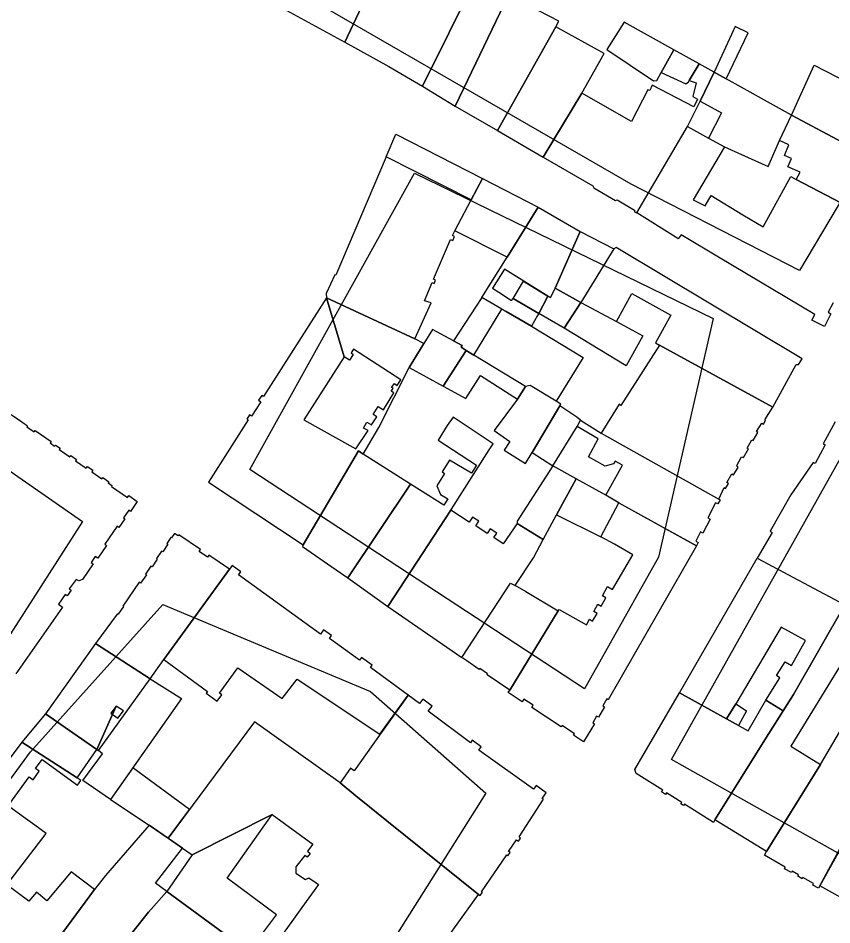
# Model space of a CAD drawing. Extents: x -293619 to -291580, y 30940 to 32770.
# Drawn here: x -291642.002 to -291637.787, y 30976.826 to 30981.52 of the extents above; entities that cross this region are included whole.
import ezdxf

# ---------------------------------------------------------------- set-up
doc = ezdxf.new("R2010")
doc.units = 0
doc.layers.add('RAMKA_I_OPISY', color=7, linetype='Continuous')

msp = doc.modelspace()

# ---------------------------------------------------------------- linework, layer by layer
at = {"layer": 'RAMKA_I_OPISY'}
for points in [[(-291640.1507, 30982.583), (-291639.4528, 30982.9811), (-291638.9763, 30983.011), (-291636.9455, 30981.9105), (-291637.9538, 30980.2134), (-291638.8271, 30980.6607), (-291641.3621, 30982.1235)], [(-291640.3087, 30981.3959), (-291640.0809, 30981.2704), (-291639.907, 30981.1674), (-291639.6327, 30981.7211), (-291639.604, 30981.779), (-291639.8965, 30981.9073), (-291639.9057, 30981.8893), (-291640.0509, 30981.947)], [(-291639.907, 30981.1674), (-291639.7387, 30981.0651), (-291639.4609, 30981.641), (-291639.6327, 30981.7211)], [(-291639.7387, 30981.0651), (-291639.5191, 30980.9385), (-291639.2164, 30981.4752), (-291639.2007, 30981.5044), (-291639.4609, 30981.641)], [(-291639.5191, 30980.9385), (-291639.2816, 30980.8003), (-291639.0817, 30981.1319), (-291638.9659, 30981.3364), (-291639.2164, 30981.4752)], [(-291638.6047, 30981.3559), (-291638.8626, 30981.499), (-291638.9521, 30981.3578), (-291638.7104, 30981.1947), (-291638.6933, 30981.1977), (-291638.6712, 30981.238)], [(-291638.3959, 30981.2401), (-291638.3336, 30981.2056), (-291638.2208, 30981.4433), (-291638.2869, 30981.4768)], [(-291638.4738, 30981.2842), (-291638.6047, 30981.3559), (-291638.6712, 30981.238), (-291638.5423, 30981.1806), (-291638.5302, 30981.1897), (-291638.5252, 30981.1977)], [(-291639.2816, 30980.8003), (-291639.0246, 30980.6526), (-291639.0205, 30980.6407), (-291638.9077, 30980.5752), (-291638.8996, 30980.5793), (-291638.8082, 30980.5257), (-291638.8082, 30980.5168), (-291638.7974, 30980.5119), (-291638.5344, 30980.9583), (-291638.4688, 30981.0898), (-291638.3959, 30981.2401), (-291638.4738, 30981.2842), (-291638.5252, 30981.1977), (-291638.4889, 30981.1856), (-291638.5071, 30981.1141), (-291638.4819, 30981.1), (-291638.502, 30981.0617), (-291638.7175, 30981.1735), (-291638.7295, 30981.1453), (-291638.7396, 30981.1483), (-291638.8241, 30980.9851), (-291639.0817, 30981.1319)], [(-291638.3437, 30980.8538), (-291638.1162, 30980.7519), (-291638.0588, 30980.8863), (-291637.9961, 30981.0183), (-291638.3959, 30981.2401), (-291638.4688, 30981.0898), (-291638.3591, 30981.0306), (-291638.4257, 30980.8987)], [(-291637.279, 30980.9664), (-291637.4123, 30980.7072), (-291637.9961, 30981.0183), (-291637.8792, 30981.2758), (-291637.7602, 30981.2169)], [(-291637.4123, 30980.7072), (-291637.4251, 30980.6818), (-291637.4372, 30980.6864), (-291637.4951, 30980.5725), (-291637.4843, 30980.5652), (-291637.5449, 30980.4613), (-291637.9715, 30980.684), (-291637.9511, 30980.7232), (-291638.0147, 30980.7509), (-291637.9962, 30980.7935), (-291638.0328, 30980.8094), (-291638.0088, 30980.8646), (-291638.0588, 30980.8863), (-291637.9961, 30981.0183)], [(-291640.0946, 30980.8018), (-291640.0444, 30980.9198), (-291639.5962, 30980.6899), (-291639.6554, 30980.5787)], [(-291640.0946, 30980.8018), (-291640.3552, 30980.1889), (-291640.3606, 30980.1916), (-291640.4058, 30980.0948), (-291640.4037, 30980.0718), (-291639.9468, 30979.8589), (-291639.8627, 30980.0454), (-291639.8973, 30980.0566), (-291639.8574, 30980.1507), (-291639.8466, 30980.1461), (-291639.8393, 30980.1633), (-291639.8503, 30980.168), (-291639.7626, 30980.3747), (-291639.7495, 30980.3691), (-291639.7409, 30980.3896), (-291639.7514, 30980.3941), (-291639.7396, 30980.4185), (-291639.6554, 30980.5787)], [(-291639.949, 30980.7176), (-291638.4011, 30979.9649), (-291638.6851, 30978.7294), (-291639.0686, 30978.0477), (-291640.8011, 30979.1838)], [(-291639.5962, 30980.6899), (-291639.3073, 30980.5422), (-291639.4693, 30980.2833), (-291639.7396, 30980.4185), (-291639.6554, 30980.5787)], [(-291639.3073, 30980.5422), (-291639.0911, 30980.4153), (-291639.2204, 30980.1224), (-291639.2434, 30980.074), (-291639.2586, 30980.0815), (-291639.4829, 30980.2199), (-291639.5442, 30980.1222), (-291639.5118, 30980.1014), (-291639.4455, 30980.0587), (-291639.4382, 30980.0681), (-291639.3054, 30979.9912), (-291639.311, 30979.981), (-291639.3427, 30979.9257), (-291639.4739, 30980.0007), (-291639.4955, 30980.0131), (-291639.6002, 30980.0734), (-291639.4693, 30980.2833)], [(-291639.0911, 30980.4153), (-291638.9158, 30980.325), (-291639.0871, 30980.0474), (-291639.2204, 30980.1224)], [(-291639.0871, 30980.0474), (-291638.9028, 30979.95), (-291638.8223, 30980.0944), (-291638.6203, 30979.9825), (-291638.7005, 30979.8389), (-291638.6802, 30979.8275), (-291638.0927, 30979.5067), (-291637.9709, 30979.7269), (-291637.959, 30979.7261), (-291637.9398, 30979.7561), (-291638.9042, 30980.3326), (-291638.9158, 30980.325)], [(-291643.5277, 30980.2063), (-291641.6674, 30978.914), (-291642.6899, 30977.3235), (-291644.7774, 30978.8004), (-291644.0816, 30979.6951)], [(-291639.3843, 30980.1591), (-291639.2586, 30980.0815), (-291639.3054, 30979.9912), (-291639.4382, 30980.0681)], [(-291639.2204, 30980.1224), (-291639.0871, 30980.0474), (-291639.1736, 30979.9152), (-291639.3054, 30979.9912), (-291639.2586, 30980.0815), (-291639.2434, 30980.074)], [(-291640.4037, 30980.0718), (-291640.7299, 30979.5608), (-291640.7396, 30979.567), (-291640.7559, 30979.5416), (-291640.7445, 30979.5343), (-291640.7924, 30979.4594), (-291640.8035, 30979.4664), (-291640.8173, 30979.4445), (-291640.8094, 30979.4396), (-291641.015, 30979.1177), (-291640.5248, 30978.7937), (-291640.2378, 30979.2803), (-291640.2137, 30979.263), (-291640.1338, 30979.4015), (-291639.9754, 30979.7117), (-291639.8994, 30979.8359), (-291639.9468, 30979.8589), (-291640.4037, 30980.0718), (-291640.3122, 30979.7658), (-291640.5219, 30979.4412), (-291640.2528, 30979.2895), (-291640.1892, 30979.3844), (-291640.2129, 30979.397), (-291640.1948, 30979.4282), (-291640.1709, 30979.4143), (-291640.1444, 30979.4564), (-291640.1631, 30979.4681), (-291640.1366, 30979.5099), (-291640.1095, 30979.4915), (-291640.0556, 30979.5801), (-291640.0694, 30979.5881), (-291640.0593, 30979.6029), (-291640.0678, 30979.6084), (-291640.0515, 30979.6283), (-291640.038, 30979.6187), (-291640.0196, 30979.6467), (-291640.2645, 30979.8056), (-291640.2767, 30979.7866), (-291640.2654, 30979.7793), (-291640.2853, 30979.7485), (-291640.3122, 30979.7658)], [(-291639.6002, 30980.0734), (-291639.746, 30979.8486), (-291639.7014, 30979.8254), (-291639.7071, 30979.8164), (-291639.6804, 30979.7994), (-291639.6414, 30979.7745), (-291639.4955, 30980.0131)], [(-291639.0871, 30980.0474), (-291638.9028, 30979.95), (-291638.822, 30979.9068), (-291638.7661, 30979.8755), (-291638.8095, 30979.7983), (-291638.8523, 30979.7196), (-291639.1736, 30979.9152)], [(-291639.4955, 30980.0131), (-291639.4739, 30980.0007), (-291639.3427, 30979.9257), (-291639.0746, 30979.7634), (-291639.2145, 30979.5373), (-291639.35, 30979.6184), (-291639.3738, 30979.6133), (-291639.6414, 30979.7745)], [(-291639.746, 30979.8486), (-291639.8553, 30979.9081), (-291639.8994, 30979.8359), (-291639.9754, 30979.7117), (-291639.7995, 30979.6152), (-291639.6804, 30979.7994), (-291639.7071, 30979.8164), (-291639.7014, 30979.8254)], [(-291639.6804, 30979.7994), (-291639.7995, 30979.6152), (-291639.6827, 30979.5511), (-291639.6064, 30979.6692), (-291639.4156, 30979.5474), (-291639.3738, 30979.6133), (-291639.6414, 30979.7745)], [(-291638.6802, 30979.8275), (-291638.8792, 30979.5154), (-291638.8888, 30979.5214), (-291638.9818, 30979.3709), (-291638.3718, 30979.0303), (-291638.344, 30979.0896), (-291638.3373, 30979.0857), (-291638.3226, 30979.111), (-291638.331, 30979.1159), (-291638.305, 30979.1604), (-291638.2964, 30979.1554), (-291638.2723, 30979.194), (-291638.2794, 30979.2048), (-291638.2541, 30979.2482), (-291638.2436, 30979.2448), (-291638.2185, 30979.2898), (-291638.226, 30979.2941), (-291638.2006, 30979.3376), (-291638.194, 30979.3336), (-291638.1707, 30979.3754), (-291638.1774, 30979.3796), (-291638.1499, 30979.4226), (-291638.1417, 30979.4179), (-291638.1302, 30979.4377), (-291638.1343, 30979.4404), (-291638.0927, 30979.5067)], [(-291639.3738, 30979.6133), (-291639.4156, 30979.5474), (-291639.5362, 30979.3844), (-291639.454, 30979.3288), (-291639.4846, 30979.2837), (-291639.3733, 30979.2136), (-291639.3387, 30979.2705), (-291639.1961, 30979.5126), (-291639.1907, 30979.5221), (-291639.2145, 30979.5373), (-291639.35, 30979.6184)], [(-291639.0893, 30979.4384), (-291639.1071, 30979.4537), (-291639.1961, 30979.5126), (-291639.3386, 30979.2706), (-291639.2327, 30979.2025), (-291639.1067, 30979.4054)], [(-291639.9687, 30979.1069), (-291640.2944, 30978.6229), (-291640.2569, 30978.596), (-291640.0861, 30978.4731), (-291639.7561, 30978.9784), (-291639.5611, 30979.2853), (-291639.5418, 30979.3157), (-291639.749, 30979.4539), (-291639.7785, 30979.4105), (-291639.8258, 30979.3352), (-291639.6274, 30979.2061), (-291639.6541, 30979.165), (-291639.7678, 30979.2324), (-291639.806, 30979.171), (-291639.7934, 30979.1631), (-291639.8331, 30979.0993), (-291639.8146, 30979.0531), (-291639.7765, 30979.031), (-291639.7963, 30978.9983), (-291639.9224, 30979.0777)], [(-291638.9818, 30979.3709), (-291638.3718, 30979.0303), (-291638.3651, 30979.0257), (-291638.3767, 30979.0054), (-291638.3898, 30979.0113), (-291638.4296, 30978.9322), (-291638.4171, 30978.9267), (-291638.4546, 30978.8534), (-291638.4665, 30978.8597), (-291638.4911, 30978.8126), (-291638.4795, 30978.8049), (-291638.4884, 30978.7874), (-291638.8881, 30979.0096), (-291638.957, 30979.0504), (-291638.8711, 30979.2053), (-291638.9094, 30979.2266), (-291638.9179, 30979.2122), (-291638.9605, 30979.2002), (-291639.0472, 30979.2496), (-291638.9979, 30979.3424), (-291639.1067, 30979.4054), (-291639.0893, 30979.4384)], [(-291637.6627, 30979.3826), (-291635.9119, 30978.3988), (-291636.8674, 30976.6986), (-291638.6181, 30977.6825)], [(-291640.2378, 30979.2803), (-291640.5248, 30978.7937), (-291640.5286, 30978.7847), (-291640.3535, 30978.6638), (-291640.2944, 30978.6229), (-291639.9687, 30979.1069), (-291640.2137, 30979.263)], [(-291639.2327, 30979.2025), (-291639.4171, 30978.9156), (-291639.4176, 30978.9031), (-291639.2825, 30978.8204), (-291639.2126, 30978.9486), (-291639.1114, 30979.1342)], [(-291638.957, 30979.0504), (-291639.1114, 30979.1342), (-291639.2126, 30978.9486), (-291638.9834, 30978.8347), (-291638.8898, 30979.0106)], [(-291639.4639, 30978.0289), (-291639.4553, 30978.0406), (-291639.2042, 30978.452), (-291639.1991, 30978.4582), (-291639.0579, 30978.3793), (-291639.042, 30978.4076), (-291639.0263, 30978.3974), (-291639.0024, 30978.4383), (-291639.02, 30978.4488), (-291638.9989, 30978.486), (-291638.9817, 30978.4763), (-291638.9572, 30978.5181), (-291638.9756, 30978.5286), (-291638.9489, 30978.5775), (-291638.9234, 30978.5625), (-291638.8185, 30978.7417), (-291638.9119, 30978.7965), (-291638.9834, 30978.8347), (-291638.8898, 30979.0106), (-291638.4884, 30978.7874), (-291638.9452, 30977.9912), (-291638.952, 30977.9951), (-291638.9726, 30977.9592), (-291638.964, 30977.9542), (-291638.9949, 30977.9002), (-291639.0053, 30977.9062), (-291639.0249, 30977.872), (-291639.0167, 30977.8673), (-291639.0729, 30977.7739), (-291639.1249, 30977.8082), (-291639.1202, 30977.8151), (-291639.1842, 30977.8574), (-291639.1885, 30977.8512), (-291639.3411, 30977.9518), (-291639.3337, 30977.9628), (-291639.3814, 30977.9944), (-291639.3906, 30977.9805)], [(-291639.7597, 30978.9728), (-291640.0861, 30978.4731), (-291640.0592, 30978.4546), (-291639.7036, 30978.2101), (-291639.4512, 30978.5956), (-291639.4266, 30978.5834), (-291639.3316, 30978.7254), (-291639.2825, 30978.8204), (-291639.4176, 30978.9031), (-291639.4885, 30978.798), (-291639.5372, 30978.8308), (-291639.5222, 30978.853), (-291639.5562, 30978.8759), (-291639.572, 30978.8525), (-291639.6313, 30978.8924), (-291639.6159, 30978.9153), (-291639.6478, 30978.9367), (-291639.6648, 30978.9099), (-291639.7097, 30978.9397)], [(-291640.9065, 30978.6668), (-291641.0139, 30978.7395), (-291641.0202, 30978.7299), (-291641.0631, 30978.7589), (-291641.0567, 30978.7685), (-291641.1689, 30978.8442), (-291641.1722, 30978.8393), (-291641.1914, 30978.8523), (-291641.2073, 30978.8288), (-291641.2103, 30978.8307), (-291641.2314, 30978.7996), (-291641.2265, 30978.7962), (-291641.2529, 30978.7571), (-291641.2582, 30978.7606), (-291641.2844, 30978.7219), (-291641.2807, 30978.7193), (-291641.3081, 30978.6786), (-291641.3142, 30978.6827), (-291641.3418, 30978.6419), (-291641.3371, 30978.6387), (-291641.3669, 30978.5947), (-291641.374, 30978.5994), (-291641.4592, 30978.4755), (-291641.4563, 30978.4736), (-291641.4839, 30978.4334), (-291641.4889, 30978.4341), (-291641.6004, 30978.2818), (-291641.3185, 30978.0992), (-291641.2461, 30978.1989)], [(-291638.1738, 30978.7241), (-291637.7202, 30978.482), (-291637.985, 30978.0189), (-291638.0394, 30977.9331), (-291638.1286, 30977.9882), (-291638.0562, 30978.1054), (-291638.0732, 30978.116), (-291638.0295, 30978.1875), (-291637.9966, 30978.1687), (-291637.9227, 30978.298), (-291638.0497, 30978.3678), (-291638.2849, 30977.9696), (-291638.3317, 30977.8917), (-291638.5764, 30978.027)], [(-291639.9806, 30978.0142), (-291640.1772, 30978.1579), (-291640.1683, 30978.1704), (-291640.2227, 30978.2101), (-291640.233, 30978.1961), (-291640.389, 30978.3091), (-291640.3788, 30978.3235), (-291640.4193, 30978.353), (-291640.4358, 30978.3305), (-291640.8597, 30978.6381), (-291640.8484, 30978.6538), (-291640.8925, 30978.686), (-291640.9065, 30978.6668), (-291641.2461, 30978.1989), (-291641.0199, 30978.0347), (-291641.027, 30978.0249), (-291640.9706, 30977.984), (-291640.9464, 30978.0173), (-291640.9581, 30978.0259), (-291640.8637, 30978.156), (-291640.6338, 30977.9978), (-291640.556, 30978.0973), (-291640.1277, 30977.8136)], [(-291639.4266, 30978.5834), (-291639.4165, 30978.5775), (-291639.3725, 30978.5515), (-291639.2042, 30978.452), (-291639.4553, 30978.0406), (-291639.5729, 30978.1208), (-291639.5703, 30978.1246), (-291639.6109, 30978.1524), (-291639.6135, 30978.1485), (-291639.6781, 30978.1927), (-291639.7036, 30978.2101), (-291639.4512, 30978.5956)], [(-291641.2522, 30978.4836), (-291640.1763, 30978.0335), (-291639.5798, 30977.5081), (-291640.5739, 30975.9318), (-291641.2129, 30976.1732), (-291642.4485, 30977.0252), (-291641.9372, 30977.7211)], [(-291638.1251, 30977.2049), (-291638.3921, 30977.3691), (-291638.1126, 30977.8161), (-291638.0394, 30977.9331), (-291637.985, 30978.0189), (-291637.7202, 30978.482), (-291637.6988, 30978.4706), (-291637.2246, 30978.1639), (-291637.3104, 30978.0227), (-291637.5549, 30978.1639), (-291637.6959, 30978.2442), (-291637.7279, 30978.1921), (-291637.9986, 30977.751), (-291637.8462, 30977.6553)], [(-291641.6004, 30978.2818), (-291641.8604, 30977.9183), (-291641.5946, 30977.7342), (-291641.4944, 30977.9583), (-291641.5214, 30977.9216), (-291641.4858, 30977.8956), (-291641.4566, 30977.9345), (-291641.4944, 30977.9583), (-291641.5946, 30977.7342), (-291641.5861, 30977.7284), (-291641.3185, 30978.0992)], [(-291641.3185, 30978.0992), (-291641.1554, 30977.9983), (-291641.5225, 30977.4749), (-291641.6661, 30977.5731), (-291641.5644, 30977.711), (-291641.5861, 30977.7284)], [(-291639.6167, 30976.9834), (-291639.6092, 30976.9774), (-291639.5967, 30976.9947), (-291639.6008, 30976.9974), (-291639.4707, 30977.1876), (-291639.4647, 30977.1835), (-291639.4536, 30977.1998), (-291639.4625, 30977.2058), (-291639.421, 30977.2664), (-291639.4101, 30977.259), (-291639.4044, 30977.2661), (-291639.399, 30977.2752), (-291639.4068, 30977.2807), (-291639.2802, 30977.476), (-291639.2867, 30977.4806), (-291639.2659, 30977.5095), (-291639.3181, 30977.5466), (-291639.3319, 30977.5274), (-291639.6151, 30977.7297), (-291639.6024, 30977.7473), (-291639.6497, 30977.7811), (-291639.6584, 30977.7689), (-291639.877, 30977.9318), (-291639.8572, 30977.958), (-291639.9051, 30977.9937), (-291639.9219, 30977.9713), (-291639.9806, 30978.0142), (-291640.1635, 30977.7596), (-291640.2612, 30977.6236), (-291640.2803, 30977.6371), (-291640.3341, 30977.5604), (-291640.2519, 30977.4938), (-291640.1811, 30977.4366), (-291640.0922, 30977.3647)], [(-291638.5764, 30978.027), (-291638.3317, 30977.8917), (-291638.2207, 30977.8303), (-291638.1286, 30977.9882), (-291638.0394, 30977.9331), (-291638.1126, 30977.8161), (-291638.3921, 30977.3691), (-291638.4005, 30977.3559), (-291638.5507, 30977.45), (-291638.555, 30977.443), (-291638.5688, 30977.4516), (-291638.5639, 30977.4592), (-291638.6429, 30977.5087), (-291638.648, 30977.5009), (-291638.6686, 30977.5138), (-291638.6626, 30977.5236), (-291638.8006, 30977.6099), (-291638.8066, 30977.6302)], [(-291637.6288, 30976.9052), (-291637.8489, 30977.0272), (-291637.4022, 30977.8315), (-291637.2845, 30977.7649), (-291637.3211, 30977.6949), (-291637.3294, 30977.6975), (-291637.4016, 30977.5559), (-291637.3982, 30977.5476), (-291637.4587, 30977.4287), (-291637.5261, 30977.4631), (-291637.4611, 30977.5948), (-291637.5026, 30977.6145), (-291637.4022, 30977.8315), (-291637.8489, 30977.0272), (-291637.3104, 30978.0227), (-291637.1605, 30977.9461), (-291637.0737, 30977.902), (-291637.3272, 30977.4467)], [(-291638.2849, 30977.9696), (-291638.2283, 30977.9332), (-291638.2697, 30977.8574), (-291638.3317, 30977.8917)], [(-291641.8604, 30977.9183), (-291641.9829, 30977.7724), (-291641.6951, 30977.5864), (-291641.5946, 30977.7342)], [(-291641.9829, 30977.7724), (-291642.1682, 30977.5252), (-291642.0531, 30977.4415), (-291641.9445, 30977.5913), (-291641.9243, 30977.5766), (-291641.892, 30977.6211), (-291641.9112, 30977.6351), (-291641.8774, 30977.6817), (-291641.6938, 30977.5485), (-291641.6762, 30977.5727), (-291641.6951, 30977.5864)], [(-291641.5225, 30977.4749), (-291641.3234, 30977.3413), (-291641.2244, 30977.275), (-291641.1146, 30977.4228), (-291641.4074, 30977.6388)], [(-291641.6055, 30977.0093), (-291641.7273, 30977.1006), (-291641.8534, 30976.9503), (-291641.9064, 30976.9948), (-291641.9458, 30976.9479), (-291642.0606, 30977.0325), (-291641.8569, 30977.299), (-291641.9147, 30977.341), (-291641.9756, 30977.3851), (-291642.1682, 30977.5252), (-291642.5212, 30977.041), (-291642.5291, 30977.0469), (-291642.5902, 30976.949), (-291642.5426, 30976.9233), (-291642.535, 30976.9374), (-291642.3935, 30976.8608), (-291642.4011, 30976.8473), (-291642.271, 30976.7607), (-291642.2669, 30976.7667), (-291642.0762, 30976.6398), (-291642.0803, 30976.6336), (-291641.9475, 30976.5451), (-291641.9442, 30976.5495)], [(-291641.9442, 30976.5495), (-291641.7183, 30976.3996), (-291641.3261, 30976.8919), (-291641.2314, 30976.9991), (-291641.2901, 30977.0407), (-291641.1495, 30977.223), (-291641.3234, 30977.3413), (-291641.5482, 30977.0821), (-291641.6055, 30977.0093)]]:
    msp.add_lwpolyline(points, close=True, dxfattribs=at)
for points in [[(-291640.69, 30981.6031), (-291640.3087, 30981.3959), (-291640.0509, 30981.947)], [(-291637.7802, 30980.0466), (-291637.8057, 30979.9971), (-291637.7913, 30979.9896), (-291637.8254, 30979.9233), (-291637.8906, 30979.9568), (-291637.8755, 30979.9863), (-291638.3735, 30980.2827), (-291638.5672, 30980.398), (-291638.5837, 30980.378), (-291638.5981, 30980.3871), (-291638.7974, 30980.5119), (-291638.5344, 30980.9583), (-291638.4257, 30980.8987), (-291638.3437, 30980.8538), (-291638.5046, 30980.5793), (-291638.4438, 30980.5489), (-291638.4127, 30980.6013), (-291638.2477, 30980.5025), (-291638.1428, 30980.4398), (-291637.9999, 30980.7007), (-291637.9715, 30980.684), (-291637.5449, 30980.4613)], [(-291642.0376, 30979.4683), (-291641.9825, 30979.4302), (-291641.9531, 30979.4099), (-291641.9567, 30979.405), (-291641.9188, 30979.379), (-291641.9139, 30979.386), (-291641.8301, 30979.3279), (-291641.8351, 30979.3205), (-291641.8125, 30979.3048), (-291641.8087, 30979.31), (-291641.7841, 30979.293), (-291641.7882, 30979.2872), (-291641.7333, 30979.2492), (-291641.7286, 30979.2562), (-291641.6989, 30979.2356), (-291641.7041, 30979.2282), (-291641.649, 30979.19), (-291641.6429, 30979.1991), (-291641.6145, 30979.1794), (-291641.62, 30979.1713), (-291641.5677, 30979.1351), (-291641.5633, 30979.1415), (-291641.5312, 30979.1194), (-291641.5355, 30979.1134), (-291641.5157, 30979.0998), (-291641.5187, 30979.0958), (-291641.4357, 30979.0382), (-291641.4286, 30979.0484), (-291641.3845, 30979.0179), (-291641.4202, 30978.9662), (-291641.4288, 30978.9722), (-291641.4564, 30978.9322), (-291641.4486, 30978.927), (-291641.4795, 30978.8824), (-291641.4892, 30978.8892), (-291641.553, 30978.7971), (-291641.5431, 30978.7901), (-291641.5893, 30978.7238), (-291641.6022, 30978.7327), (-291641.6235, 30978.7019), (-291641.6123, 30978.6941), (-291641.668, 30978.6135), (-291641.6879, 30978.6065), (-291641.7017, 30978.6145), (-291641.7364, 30978.5656), (-291641.7264, 30978.5585), (-291641.7477, 30978.5284), (-291641.7581, 30978.5358), (-291641.7933, 30978.4862), (-291641.7719, 30978.4709), (-291642.0132, 30978.1249)], [(-291637.7697, 30979.4307), (-291637.8316, 30979.3158), (-291637.8219, 30979.3105), (-291637.8735, 30979.2148), (-291637.8836, 30979.2202), (-291637.9995, 30979.0519), (-291638.1057, 30978.8648), (-291638.0957, 30978.8569), (-291638.1738, 30978.7241), (-291637.7202, 30978.482)], [(-291637.3104, 30978.0227), (-291637.8489, 30977.0272), (-291637.856, 30977.015), (-291637.8857, 30977.0318), (-291637.8811, 30977.0396), (-291637.9363, 30977.0713), (-291637.9407, 30977.0637), (-291637.9639, 30977.077), (-291637.9593, 30977.0848), (-291637.992, 30977.1035), (-291637.9964, 30977.0962), (-291638.0321, 30977.1165), (-291638.0278, 30977.1243), (-291638.1365, 30977.1865), (-291638.1251, 30977.2049), (-291637.8462, 30977.6553), (-291637.7464, 30977.823)], [(-291639.8122, 30976.7117), (-291639.6167, 30976.9834), (-291640.0922, 30977.3647), (-291640.1811, 30977.4366), (-291640.2519, 30977.4938), (-291640.3341, 30977.5604), (-291640.7772, 30977.8771), (-291641.2244, 30977.275), (-291641.1495, 30977.223), (-291641.1003, 30977.189), (-291640.685, 30977.3972), (-291640.4749, 30977.2431), (-291640.5028, 30977.2065), (-291640.489, 30977.196), (-291640.5044, 30977.1757), (-291640.5174, 30977.1856), (-291640.5628, 30977.1259), (-291640.564, 30977.0941), (-291640.5131, 30977.0597), (-291640.4953, 30977.0699), (-291640.4578, 30977.0439), (-291640.4457, 30977.0355), (-291640.5318, 30976.9154), (-291640.5748, 30976.8555), (-291640.6595, 30976.7375)], [(-291640.7308, 30976.7871), (-291640.6633, 30976.8776), (-291640.9192, 30977.0673), (-291640.685, 30977.3972), (-291641.1003, 30977.189), (-291641.2314, 30976.9991), (-291640.8879, 30976.7461)], [(-291640.8879, 30976.7461), (-291641.2314, 30976.9991), (-291641.3261, 30976.8919), (-291641.7183, 30976.3996)]]:
    msp.add_lwpolyline(points, dxfattribs=at)

doc.saveas('drawing.dxf')
